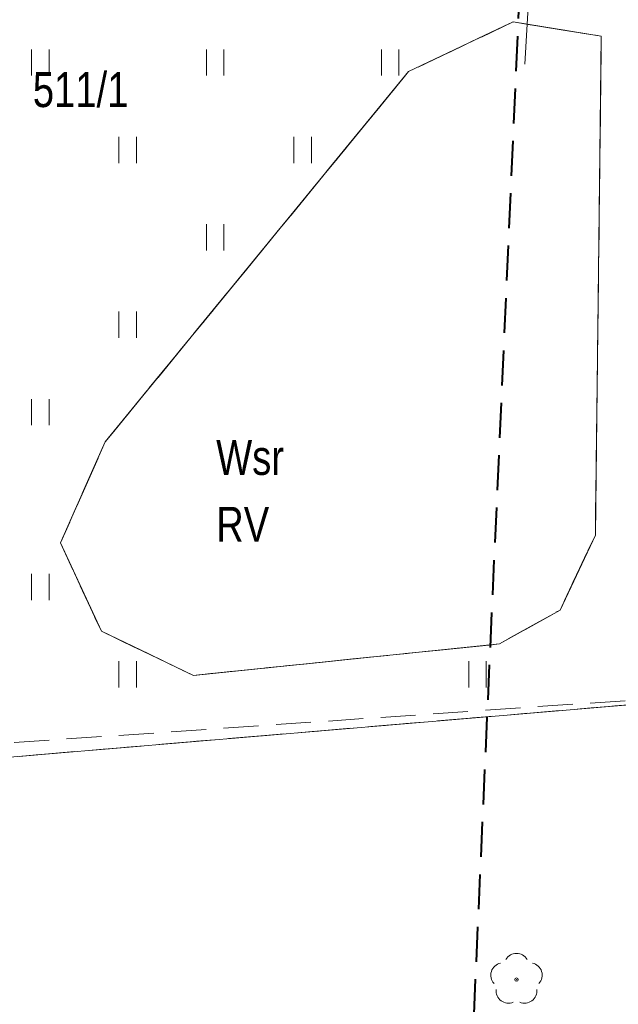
# Model space of a CAD drawing. Header units: metres. Extents: x 5504996 to 5514259, y 5943254 to 5951281.
# Tile 288 of 656: x 5509711 to 5509728, y 5947959 to 5947987. Entities that reach past the tile are written whole.
import ezdxf

# ---------------------------------------------------------------- set-up
doc = ezdxf.new("R2010")
doc.units = ezdxf.units.M
for name, pattern in [('L_0_02', [0]), ('L_0_03', [1, 0.5, -0.5]), ('L_0_04', [1.5, 1, -0.5]), ('L_0_06', [2, 1.5, -0.5])]:
    doc.linetypes.add(name, pattern=pattern)
doc.layers.get('0').update_dxf_attribs({"linetype": 'CONTINUOUS', "lineweight": 18, "true_color": 0x000000})
for name, color, linetype, lineweight, true_color in [('BDZ_ObiektPrzyrodniczy_P_OBOP02_01', 7, 'CONTINUOUS', 18, 0x000000), ('EGB_DzialkaEwidencyjna', 7, 'L_0_02', 18, 0x000000), ('EGB_KonturKlasyfikacyjny', 7, 'L_0_06', 18, 0x24bc24), ('EGB_KonturUzytkuGruntowego', 7, 'L_0_03', 18, 0x008000), ('GES_PrzewodKanalizacyjny', 7, 'CONTINUOUS', 18, 0x803300), ('KR_ObiektKarto', 7, 'CONTINUOUS', 18, 0x000000), ('OT_Wody', 7, 'CONTINUOUS', 18, 0x000000), ('OT_ZagospodarowanieTerenu', 7, 'CONTINUOUS', 18, 0x000000), ('pomiar', 7, 'CONTINUOUS', 18, 0x000000)]:
    doc.layers.add(name, color=color, linetype=linetype, lineweight=lineweight, true_color=true_color)
doc.layers.add('zakrees', color=5, linetype='L_0_04', lineweight=40)
doc.styles.get("Standard").update_dxf_attribs({"font": 'simplex.shx'})

# ---------------------------------------------------------------- blocks, each defined once
blk = doc.blocks.new('OTZT_S')
at = {"color": 0, "linetype": 'Continuous', "lineweight": 18, "flags": 128}
for points in [[(-0.5, -0.75), (-0.5, 0.75)], [(0.5, 0.75), (0.5, -0.75)]]:
    blk.add_lwpolyline(points, dxfattribs=at)

msp = doc.modelspace()

# ---------------------------------------------------------------- linework, layer by layer
at = {"layer": 'BDZ_ObiektPrzyrodniczy_P_OBOP02_01', "color": 96, "linetype": 'Continuous', "lineweight": 18, "true_color": 0x007f00}
msp.add_circle((5509725.415, 5947959.36), 0.05, dxfattribs=at)
msp.add_circle((5509725.415, 5947959.36), 0.05, dxfattribs=at)
for centre, radius, start, end in [((5509725.415, 5947959.76), 0.35, 29.8459, 150.1541), ((5509725.03, 5947959.485), 0.35, 101.6336, 222.6627), ((5509725.8, 5947959.485), 0.35, 317.3373, 78.3664), ((5509725.185, 5947959.04), 0.355, 174.3693, 292.5572), ((5509725.645, 5947959.04), 0.355, 247.4428, 5.6307)]:
    msp.add_arc(centre, radius, start, end, dxfattribs=at)
at = {"layer": 'EGB_DzialkaEwidencyjna', "linetype": 'CONTINUOUS', "lineweight": 18}
for p, q in [((5509728.86, 5947967.24), (5509695.09, 5947964.38)), ((5509695.09, 5947964.38), (5509728.86, 5947967.24))]:
    msp.add_line(p, q, dxfattribs=at)
at = {"layer": 'EGB_KonturKlasyfikacyjny', "color": 82, "linetype": 'L_0_06', "lineweight": 18, "true_color": 0x24bc24, "flags": 128}
for points in [[(5509730.85, 5948021.07), (5509728.86, 5947967.24), (5509695.09, 5947964.38), (5509696.68, 5948022.39)], [(5509590.97, 5947864.3), (5509692.34, 5947863.96), (5509694.7, 5947950.21), (5509695.09, 5947964.38), (5509728.86, 5947967.24), (5509748.32, 5947968.81), (5509803, 5947963.05), (5509876.77, 5947958.82), (5509896.41, 5947962.7), (5509899.83, 5947986.83), (5509896.09, 5948015.99), (5509895.53, 5948019.98), (5509903.1, 5948019.93), (5510004.09, 5948019.26), (5510009.25, 5947942.77), (5510016.76, 5947834.6), (5510017.68, 5947817.94), (5510030.52, 5947627.74), (5510051.12, 5947621.22), (5510090.81, 5947608.66), (5510100.73, 5947605.52), (5510100.62, 5947601.15), (5510104.35, 5947587.06), (5510111.32, 5947565), (5509993.77, 5947517.87), (5509946.97, 5947499.05), (5509942.28, 5947505.67), (5509897.01, 5947569.49), (5509888.55, 5947577.92), (5509875.75, 5947590.67), (5509801.61, 5947664.57), (5509740.33, 5947717.31), (5509732.68, 5947714.19), (5509689.69, 5947732.73), (5509634.83, 5947756.53), (5509606.05, 5947784.07), (5509595.51, 5947812.34), (5509585.59, 5947864.33)], [(5509713.55, 5947969.32), (5509716.18, 5947968.06), (5509724.93, 5947968.96), (5509726.66, 5947969.93), (5509727.67, 5947972.07), (5509727.84, 5947986.34), (5509725.32, 5947986.75), (5509722.33, 5947985.33), (5509713.66, 5947974.74), (5509712.38, 5947971.85)], [(5509727.67, 5947972.07), (5509726.66, 5947969.93), (5509724.93, 5947968.96), (5509716.18, 5947968.06), (5509713.55, 5947969.32), (5509712.38, 5947971.85), (5509713.66, 5947974.74), (5509722.33, 5947985.33), (5509725.32, 5947986.75), (5509727.84, 5947986.34)]]:
    msp.add_lwpolyline(points, close=True, dxfattribs=at)
at = {"layer": 'EGB_KonturUzytkuGruntowego', "color": 96, "linetype": 'L_0_03', "lineweight": 18, "true_color": 0x008000, "flags": 128}
for points in [[(5509730.85, 5948021.07), (5509728.86, 5947967.24), (5509695.09, 5947964.38), (5509696.68, 5948022.39)], [(5509590.97, 5947864.3), (5509692.34, 5947863.96), (5509694.7, 5947950.21), (5509695.09, 5947964.38), (5509728.86, 5947967.24), (5509748.32, 5947968.81), (5509803, 5947963.05), (5509876.77, 5947958.82), (5509896.41, 5947962.7), (5509899.83, 5947986.83), (5509896.09, 5948015.99), (5509895.53, 5948019.98), (5509903.1, 5948019.93), (5510004.09, 5948019.26), (5510009.25, 5947942.77), (5510016.76, 5947834.6), (5510017.68, 5947817.94), (5510030.52, 5947627.74), (5510051.12, 5947621.22), (5510090.81, 5947608.66), (5510100.73, 5947605.52), (5510100.62, 5947601.15), (5510104.35, 5947587.06), (5510111.32, 5947565), (5509993.77, 5947517.87), (5509946.97, 5947499.05), (5509942.28, 5947505.67), (5509897.01, 5947569.49), (5509888.55, 5947577.92), (5509875.75, 5947590.67), (5509801.61, 5947664.57), (5509740.33, 5947717.31), (5509732.68, 5947714.19), (5509689.69, 5947732.73), (5509634.83, 5947756.53), (5509606.05, 5947784.07), (5509595.51, 5947812.34), (5509585.59, 5947864.33)], [(5509713.55, 5947969.32), (5509716.18, 5947968.06), (5509724.93, 5947968.96), (5509726.66, 5947969.93), (5509727.67, 5947972.07), (5509727.84, 5947986.34), (5509725.32, 5947986.75), (5509722.33, 5947985.33), (5509713.66, 5947974.74), (5509712.38, 5947971.85)], [(5509727.67, 5947972.07), (5509726.66, 5947969.93), (5509724.93, 5947968.96), (5509716.18, 5947968.06), (5509713.55, 5947969.32), (5509712.38, 5947971.85), (5509713.66, 5947974.74), (5509722.33, 5947985.33), (5509725.32, 5947986.75), (5509727.84, 5947986.34)]]:
    msp.add_lwpolyline(points, close=True, dxfattribs=at)
at = {"layer": 'GES_PrzewodKanalizacyjny', "color": 36, "linetype": 'Continuous', "lineweight": 18, "true_color": 0x803300, "flags": 128}
msp.add_lwpolyline([(5509726.26, 5947996.02), (5509725.65, 5947985.54)], dxfattribs=at)
at = {"layer": 'OT_Wody', "color": 141, "linetype": 'Continuous', "lineweight": 18, "true_color": 0x59d9ff, "flags": 128}
msp.add_lwpolyline([(5509727.67, 5947972.07), (5509726.66, 5947969.93), (5509724.93, 5947968.96), (5509716.18, 5947968.06), (5509713.55, 5947969.32), (5509712.38, 5947971.85), (5509713.66, 5947974.74), (5509722.33, 5947985.33), (5509725.32, 5947986.75), (5509727.84, 5947986.34)], close=True, dxfattribs=at)
at = {"layer": 'OT_ZagospodarowanieTerenu', "color": 18, "linetype": 'L_0_04', "lineweight": 18, "true_color": 0x000000, "flags": 128}
for points in [[(5509705.44, 5948021.15), (5509710.9, 5948021.09), (5509730.85, 5948021.07), (5509729.71, 5947990.25), (5509728.86, 5947967.36), (5509702.35, 5947965.54), (5509702.46, 5947972.82), (5509696.24, 5947972.91), (5509697.04, 5948021.11)], [(5509713.55, 5947969.32), (5509716.18, 5947968.06), (5509724.93, 5947968.96), (5509726.66, 5947969.93), (5509727.67, 5947972.07), (5509727.84, 5947986.34), (5509725.32, 5947986.75), (5509722.33, 5947985.33), (5509713.66, 5947974.74), (5509712.38, 5947971.85)]]:
    msp.add_lwpolyline(points, close=True, dxfattribs=at)
at = {"layer": 'pomiar'}
msp.add_point((5509725.42, 5947959.36, 54.13), dxfattribs=at)

# ---------------------------------------------------------------- block references
at = {"layer": 'KR_ObiektKarto', "linetype": 'Continuous', "xscale": 0.5, "yscale": 0.5, "zscale": 0.5}
for p in [(5509711.803, 5947985.588), (5509711.803, 5947985.588), (5509716.803, 5947985.588), (5509716.803, 5947985.588), (5509721.803, 5947985.588), (5509721.803, 5947985.588), (5509714.303, 5947983.088), (5509714.303, 5947983.088), (5509719.303, 5947983.088), (5509719.303, 5947983.088), (5509716.803, 5947980.588), (5509716.803, 5947980.588), (5509714.303, 5947978.088), (5509714.303, 5947978.088), (5509711.803, 5947975.588), (5509711.803, 5947975.588), (5509711.803, 5947970.588), (5509711.803, 5947970.588), (5509714.303, 5947968.088), (5509714.303, 5947968.088), (5509724.303, 5947968.088), (5509724.303, 5947968.088)]:
    msp.add_blockref('OTZT_S', p, dxfattribs=at)

# ---------------------------------------------------------------- next in the draw order: texts
at = {"layer": 'EGB_DzialkaEwidencyjna', "color": 18, "true_color": 0x000000, "insert": (5509711.59, 5947984.3), "char_height": 1, "attachment_point": 7, "line_spacing_factor": 0.9, "bg_fill": 3, "box_fill_scale": 1, "bg_fill_color": 0, "bg_fill_transparency": 0}
msp.add_mtext('\\W0.7818x;\\fArial|b0|i0;511/1', dxfattribs=at)
at = {"layer": 'EGB_KonturKlasyfikacyjny', "color": 82, "true_color": 0x24bc24, "insert": (5509716.83, 5947972.88), "char_height": 1, "attachment_point": 1, "line_spacing_factor": 0.9, "bg_fill": 3, "box_fill_scale": 1, "bg_fill_color": 0, "bg_fill_transparency": 0}
msp.add_mtext('\\W0.7818x;\\fArial|b0|i0;RV', dxfattribs=at)
at = {"layer": 'EGB_KonturUzytkuGruntowego', "color": 96, "true_color": 0x008000, "insert": (5509716.83, 5947973.78), "char_height": 1, "attachment_point": 7, "line_spacing_factor": 0.9, "bg_fill": 3, "box_fill_scale": 1, "bg_fill_color": 0, "bg_fill_transparency": 0}
msp.add_mtext('\\W0.7818x;\\fArial|b0|i0;Wsr', dxfattribs=at)

# ---------------------------------------------------------------- next in the draw order: linework, layer by layer
at = {"layer": 'zakrees'}
msp.add_lwpolyline([(5509714.555, 5948055.459), (5509713.223, 5948009.437), (5509726.445, 5948008.822), (5509723.575, 5947944.555), (5509778.514, 5947950.398), (5509806.599, 5947950.193), (5509914.633, 5947944.555), (5509916.785, 5948014.767), (5509930.315, 5948014.562), (5509930.52, 5948051.051), (5509714.555, 5948055.459)], dxfattribs=at)

doc.saveas('drawing.dxf')
